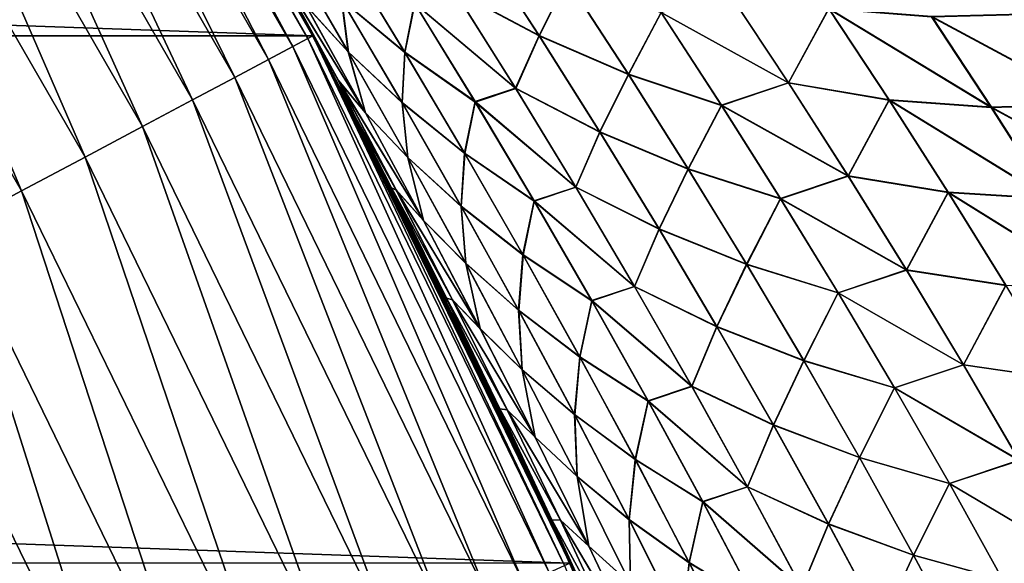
# Model space of a CAD drawing. Header units: metres. Extents: x -24 to 72, y -247 to 22.
# Tile 508 of 573: x 19.08 to 21.72, y 9.15 to 10.61. Entities that reach past the tile are written whole.
import ezdxf

# ---------------------------------------------------------------- set-up
doc = ezdxf.new("R2010")
doc.units = ezdxf.units.M
doc.layers.add('solid_509589_MEDIA_SW0001', color=7, linetype='CONTINUOUS')

msp = doc.modelspace()

# ---------------------------------------------------------------- linework, layer by layer
at = {"layer": 'solid_509589_MEDIA_SW0001'}
for points in [[(-19.866144, 10.563422), (-19.081202, 11.923001), (19.866144, 10.563422)], [(-19.081202, 11.923001), (19.081202, 11.923001), (19.866144, 10.563422)], [(19.068312, 11.915203, 130.963501), (19.030161, 11.891364, 131.192184), (19.813303, 10.534921, 131.192184)], [(19.853024, 10.55604, 130.963501), (19.081081, 11.923183, 130.73114), (19.068312, 11.915203, 130.963501)], [(19.853024, 10.55604, 130.963501), (19.068312, 11.915203, 130.963501), (19.813303, 10.534921, 131.192184)], [(19.14155, 11.825863, 108.566078), (19.081081, 11.923183, 130.73114), (19.866322, 10.56311, 130.73114)], [(19.853024, 10.55604, 130.963501), (19.866322, 10.56311, 130.73114), (19.081081, 11.923183, 130.73114)], [(19.84893, 10.595753, 59.769241), (19.866144, 10.563422), (19.081202, 11.923001)], [(19.714254, 10.844271, 59.895226), (19.84893, 10.595753, 59.769241), (19.081202, 11.923001)], [(19.030161, 11.891364, 131.192184), (18.967272, 11.852066, 131.413147), (19.747826, 10.500106, 131.413147)], [(19.813303, 10.534921, 131.192184), (19.030161, 11.891364, 131.192184), (19.747826, 10.500106, 131.413147)], [(18.967272, 11.852066, 131.413147), (18.880695, 11.797969, 131.622665), (19.657688, 10.452178, 131.622665)], [(19.747826, 10.500106, 131.413147), (18.967272, 11.852066, 131.413147), (19.657688, 10.452178, 131.622665)], [(19.28941, 11.583121, 108.707222), (19.14155, 11.825863, 108.566078), (19.866322, 10.56311, 130.73114)], [(18.880695, 11.797969, 131.622665), (18.771889, 11.729978, 131.817245), (19.544403, 10.391943, 131.817245)], [(19.657688, 10.452178, 131.622665), (18.880695, 11.797969, 131.622665), (19.544403, 10.391943, 131.817245)], [(18.771889, 11.729978, 131.817245), (18.64267, 11.649233, 131.993607), (19.409866, 10.32041, 131.993607)], [(19.544403, 10.391943, 131.817245), (18.771889, 11.729978, 131.817245), (19.409866, 10.32041, 131.993607)], [(18.64267, 11.649233, 131.993607), (18.495209, 11.55709, 132.148819), (19.256338, 10.238776, 132.148819)], [(19.409866, 10.32041, 131.993607), (18.64267, 11.649233, 131.993607), (19.256338, 10.238776, 132.148819)], [(19.433889, 11.339046, 108.844215), (19.28941, 11.583121, 108.707222), (19.866322, 10.56311, 130.73114)], [(18.495209, 11.55709, 132.148819), (18.331978, 11.455091, 132.280243), (19.08639, 10.148414, 132.280243)], [(19.256338, 10.238776, 132.148819), (18.495209, 11.55709, 132.148819), (19.08639, 10.148414, 132.280243)], [(19.08639, 10.148414, 132.280243), (18.331978, 11.455091, 132.280243), (18.902872, 10.050835, 132.385696)], [(19.447271, 11.316078, 108.856865), (19.433889, 11.339046, 108.844215), (19.866322, 10.56311, 130.73114)], [(19.574989, 11.093682, 108.977203), (19.447271, 11.316078, 108.856865), (19.866322, 10.56311, 130.73114)], [(19.712711, 10.847075, 109.106323), (19.574989, 11.093682, 108.977203), (19.866322, 10.56311, 130.73114)], [(19.847075, 10.599227, 109.231628), (19.712711, 10.847075, 109.106323), (19.866322, 10.56311, 130.73114)], [(19.776432, 10.735317, 108.964226), (19.712711, 10.847075, 109.106323), (19.847075, 10.599227, 109.231628)], [(19.776682, 10.734857, 60.038342), (19.84893, 10.595753, 59.769241), (19.714254, 10.844271, 59.895226)], [(20.244833, 10.685493, 106.692245), (20.472557, 10.56407, 106.364334), (20.306257, 10.820138, 106.286385)], [(20.306414, 10.819302, 62.715485), (20.4727, 10.563235, 62.637341), (20.245131, 10.684554, 62.309647)], [(20.306257, 10.820138, 106.286385), (20.472557, 10.56407, 106.364334), (20.54793, 10.713181, 105.961952)], [(20.548061, 10.71222, 63.039619), (20.4727, 10.563235, 62.637341), (20.306414, 10.819302, 62.715485)], [(19.798353, 10.801903, 108.178986), (19.961535, 10.520646, 108.238106), (19.943687, 10.660485, 107.82618)], [(19.847639, 10.645308, 108.596039), (19.961535, 10.520646, 108.238106), (19.798353, 10.801903, 108.178986)], [(19.798643, 10.801318, 60.82357), (19.961758, 10.52016, 60.764126), (19.847801, 10.644979, 60.406418)], [(19.94416, 10.659526, 61.176052), (19.961758, 10.52016, 60.764126), (19.798643, 10.801318, 60.82357)], [(19.943687, 10.660485, 107.82618), (20.112604, 10.520189, 107.480316), (19.948528, 10.789296, 107.414536)], [(19.948528, 10.789296, 107.414536), (20.112604, 10.520189, 107.480316), (20.138885, 10.651405, 107.072525)], [(19.949211, 10.787949, 61.587631), (20.113218, 10.51892, 61.521591), (19.94416, 10.659526, 61.176052)], [(20.139446, 10.650153, 61.929398), (20.113218, 10.51892, 61.521591), (19.949211, 10.787949, 61.587631)], [(19.776432, 10.735317, 108.964226), (19.847075, 10.599227, 109.231628), (19.935156, 10.443549, 109.016502)], [(19.776432, 10.735317, 108.964226), (20.007334, 10.357785, 108.651329), (19.847639, 10.645308, 108.596039)], [(19.776432, 10.735317, 108.964226), (19.935156, 10.443549, 109.016502), (20.007334, 10.357785, 108.651329)], [(19.776682, 10.734857, 60.038342), (19.935329, 10.443218, 59.98568), (19.84893, 10.595753, 59.769241)], [(20.007423, 10.357578, 60.350773), (19.935329, 10.443218, 59.98568), (19.776682, 10.734857, 60.038342)], [(19.847801, 10.644979, 60.406418), (20.007423, 10.357578, 60.350773), (19.776682, 10.734857, 60.038342)], [(20.472557, 10.56407, 106.364334), (20.711872, 10.461326, 106.043297), (20.54793, 10.713181, 105.961952)], [(20.548061, 10.71222, 63.039619), (20.711994, 10.460371, 62.958096), (20.4727, 10.563235, 62.637341)], [(20.54793, 10.713181, 105.961952), (20.711872, 10.461326, 106.043297), (20.799795, 10.626392, 105.644508)], [(20.79973, 10.625548, 63.356865), (20.711994, 10.460371, 62.958096), (20.548061, 10.71222, 63.039619)], [(20.138885, 10.651405, 107.072525), (20.409853, 10.422983, 106.765915), (20.244833, 10.685493, 106.692245)], [(20.245131, 10.684554, 62.309647), (20.410114, 10.422091, 62.23576), (20.139446, 10.650153, 61.929398)], [(20.244833, 10.685493, 106.692245), (20.409853, 10.422983, 106.765915), (20.472557, 10.56407, 106.364334)], [(20.4727, 10.563235, 62.637341), (20.410114, 10.422091, 62.23576), (20.245131, 10.684554, 62.309647)], [(20.977146, 10.684675, 63.712978), (21.140743, 10.437408, 63.622299), (20.79973, 10.625548, 63.356865)], [(20.799795, 10.626392, 105.644508), (21.141062, 10.438051, 105.37886), (20.977491, 10.685297, 105.28833)], [(21.24896, 10.6357, 64.016472), (21.140743, 10.437408, 63.622299), (20.977146, 10.684675, 63.712978)], [(20.977491, 10.685297, 105.28833), (21.141062, 10.438051, 105.37886), (21.249346, 10.636479, 104.984566)], [(19.943687, 10.660485, 107.82618), (20.105627, 10.384657, 107.8881), (20.112604, 10.520189, 107.480316)], [(19.961535, 10.520646, 108.238106), (20.105627, 10.384657, 107.8881), (19.943687, 10.660485, 107.82618)], [(19.94416, 10.659526, 61.176052), (20.106028, 10.383805, 61.113842), (19.961758, 10.52016, 60.764126)], [(20.113218, 10.51892, 61.521591), (20.106028, 10.383805, 61.113842), (19.94416, 10.659526, 61.176052)], [(19.847639, 10.645308, 108.596039), (20.007334, 10.357785, 108.651329), (19.961535, 10.520646, 108.238106)], [(19.961758, 10.52016, 60.764126), (20.007423, 10.357578, 60.350773), (19.847801, 10.644979, 60.406418)], [(20.112604, 10.520189, 107.480316), (20.30101, 10.38745, 107.141266), (20.138885, 10.651405, 107.072525)], [(20.139446, 10.650153, 61.929398), (20.301512, 10.386275, 61.860424), (20.113218, 10.51892, 61.521591)], [(20.138885, 10.651405, 107.072525), (20.30101, 10.38745, 107.141266), (20.409853, 10.422983, 106.765915)], [(20.410114, 10.422091, 62.23576), (20.301512, 10.386275, 61.860424), (20.139446, 10.650153, 61.929398)], [(21.24896, 10.6357, 64.016472), (21.410522, 10.391176, 63.921772), (21.140743, 10.437408, 63.622299)], [(21.141062, 10.438051, 105.37886), (21.410875, 10.391973, 105.07914), (21.249346, 10.636479, 104.984566)], [(21.684006, 10.371737, 64.21563), (21.410522, 10.391176, 63.921772), (21.24896, 10.6357, 64.016472)], [(21.524115, 10.614153, 64.314667), (21.684006, 10.371737, 64.21563), (21.24896, 10.6357, 64.016472)], [(21.249346, 10.636479, 104.984566), (21.684425, 10.37266, 104.785057), (21.524574, 10.615057, 104.686127)], [(21.249346, 10.636479, 104.984566), (21.410875, 10.391973, 105.07914), (21.684425, 10.37266, 104.785057)], [(20.711872, 10.461326, 106.043297), (20.961506, 10.378212, 105.729439), (20.799795, 10.626392, 105.644508)], [(20.79973, 10.625548, 63.356865), (20.961443, 10.377375, 63.271774), (20.711994, 10.460371, 62.958096)], [(21.140743, 10.437408, 63.622299), (20.961443, 10.377375, 63.271774), (20.79973, 10.625548, 63.356865)], [(20.799795, 10.626392, 105.644508), (20.961506, 10.378212, 105.729439), (21.141062, 10.438051, 105.37886)], [(21.80121, 10.621123, 64.6082), (21.959829, 10.380187, 64.504456), (21.524115, 10.614153, 64.314667)], [(21.959829, 10.380187, 64.504456), (21.684006, 10.371737, 64.21563), (21.524115, 10.614153, 64.314667)], [(21.524574, 10.615057, 104.686127), (21.960312, 10.381265, 104.495995), (21.801741, 10.62218, 104.392342)], [(21.524574, 10.615057, 104.686127), (21.684425, 10.37266, 104.785057), (21.960312, 10.381265, 104.495995)], [(19.978102, 10.350144, 109.353027), (19.847075, 10.599227, 109.231628), (19.866322, 10.56311, 130.73114)], [(19.935156, 10.443549, 109.016502), (19.847075, 10.599227, 109.231628), (19.978102, 10.350144, 109.353027)], [(19.84893, 10.595753, 59.769241), (19.980101, 10.346285, 59.647308), (19.866144, 10.563422)], [(19.935329, 10.443218, 59.98568), (19.980101, 10.346285, 59.647308), (19.84893, 10.595753, 59.769241)], [(-20.554821, 9.151412), (-19.866144, 10.563422), (20.554821, 9.151412)], [(-19.866144, 10.563422), (19.866144, 10.563422), (20.554821, 9.151412)], [(19.853024, 10.55604, 130.963501), (19.813303, 10.534921, 131.192184), (20.499918, 9.127151, 131.192184)], [(20.541016, 9.14545, 130.963501), (19.866322, 10.56311, 130.73114), (19.853024, 10.55604, 130.963501)], [(20.541016, 9.14545, 130.963501), (19.853024, 10.55604, 130.963501), (20.499918, 9.127151, 131.192184)], [(20.468903, 9.342056, 59.199177), (20.554821, 9.151412), (19.866144, 10.563422)], [(20.352169, 9.593708, 59.305222), (20.468903, 9.342056, 59.199177), (19.866144, 10.563422)], [(20.231764, 9.845087, 59.415344), (20.352169, 9.593708, 59.305222), (19.866144, 10.563422)], [(20.107723, 10.096011, 59.529369), (20.231764, 9.845087, 59.415344), (19.866144, 10.563422)], [(20.077374, 10.156232, 59.557358), (20.107723, 10.096011, 59.529369), (19.866144, 10.563422)], [(19.980101, 10.346285, 59.647308), (20.077374, 10.156232, 59.557358), (19.866144, 10.563422)], [(19.978102, 10.350144, 109.353027), (19.866322, 10.56311, 130.73114), (20.554773, 9.151574, 130.73114)], [(20.541016, 9.14545, 130.963501), (20.554773, 9.151574, 130.73114), (19.866322, 10.56311, 130.73114)], [(20.409853, 10.422983, 106.765915), (20.635183, 10.306188, 106.441177), (20.472557, 10.56407, 106.364334)], [(20.4727, 10.563235, 62.637341), (20.635298, 10.305403, 62.560295), (20.410114, 10.422091, 62.23576)], [(20.472557, 10.56407, 106.364334), (20.635183, 10.306188, 106.441177), (20.711872, 10.461326, 106.043297)], [(20.711994, 10.460371, 62.958096), (20.635298, 10.305403, 62.560295), (20.4727, 10.563235, 62.637341)], [(19.813303, 10.534921, 131.192184), (19.747826, 10.500106, 131.413147), (20.432171, 9.096989, 131.413147)], [(20.499918, 9.127151, 131.192184), (19.813303, 10.534921, 131.192184), (20.432171, 9.096989, 131.413147)], [(19.747826, 10.500106, 131.413147), (19.657688, 10.452178, 131.622665), (20.338911, 9.055467, 131.622665)], [(20.432171, 9.096989, 131.413147), (19.747826, 10.500106, 131.413147), (20.338911, 9.055467, 131.622665)], [(19.961535, 10.520646, 108.238106), (20.120789, 10.238216, 108.296204), (20.105627, 10.384657, 107.8881)], [(20.007334, 10.357785, 108.651329), (20.120789, 10.238216, 108.296204), (19.961535, 10.520646, 108.238106)], [(19.961758, 10.52016, 60.764126), (20.120939, 10.237856, 60.705704), (20.007423, 10.357578, 60.350773)], [(20.106028, 10.383805, 61.113842), (20.120939, 10.237856, 60.705704), (19.961758, 10.52016, 60.764126)], [(20.105627, 10.384657, 107.8881), (20.272877, 10.249677, 107.545067), (20.112604, 10.520189, 107.480316)], [(20.113218, 10.51892, 61.521591), (20.273413, 10.248524, 61.456581), (20.106028, 10.383805, 61.113842)], [(20.112604, 10.520189, 107.480316), (20.272877, 10.249677, 107.545067), (20.30101, 10.38745, 107.141266)], [(20.301512, 10.386275, 61.860424), (20.273413, 10.248524, 61.456581), (20.113218, 10.51892, 61.521591)], [(19.657688, 10.452178, 131.622665), (19.544403, 10.391943, 131.817245), (20.221699, 9.003281, 131.817245)], [(20.338911, 9.055467, 131.622665), (19.657688, 10.452178, 131.622665), (20.221699, 9.003281, 131.817245)], [(20.635183, 10.306188, 106.441177), (20.872192, 10.207547, 106.123489), (20.711872, 10.461326, 106.043297)], [(20.711994, 10.460371, 62.958096), (20.87229, 10.206648, 62.877731), (20.635298, 10.305403, 62.560295)], [(20.711872, 10.461326, 106.043297), (20.872192, 10.207547, 106.123489), (20.961506, 10.378212, 105.729439)], [(20.961443, 10.377375, 63.271774), (20.87229, 10.206648, 62.877731), (20.711994, 10.460371, 62.958096)], [(19.935156, 10.443549, 109.016502), (19.978102, 10.350144, 109.353027), (20.089918, 10.150845, 109.067757)], [(19.935156, 10.443549, 109.016502), (20.163048, 10.069202, 108.705559), (20.007334, 10.357785, 108.651329)], [(19.935156, 10.443549, 109.016502), (20.089918, 10.150845, 109.067757), (20.163048, 10.069202, 108.705559)], [(19.935329, 10.443218, 59.98568), (20.09001, 10.150652, 59.934032), (19.980101, 10.346285, 59.647308)], [(20.163063, 10.069131, 60.296173), (20.09001, 10.150652, 59.934032), (19.935329, 10.443218, 59.98568)], [(20.007423, 10.357578, 60.350773), (20.163063, 10.069131, 60.296173), (19.935329, 10.443218, 59.98568)], [(20.30101, 10.38745, 107.141266), (20.571075, 10.158784, 106.838463), (20.409853, 10.422983, 106.765915)], [(20.410114, 10.422091, 62.23576), (20.571287, 10.157985, 62.162998), (20.301512, 10.386275, 61.860424)], [(20.409853, 10.422983, 106.765915), (20.571075, 10.158784, 106.838463), (20.635183, 10.306188, 106.441177)], [(20.635298, 10.305403, 62.560295), (20.571287, 10.157985, 62.162998), (20.410114, 10.422091, 62.23576)], [(21.140743, 10.437408, 63.622299), (21.300745, 10.187983, 63.532898), (20.961443, 10.377375, 63.271774)], [(20.961506, 10.378212, 105.729439), (21.30105, 10.188596, 105.468124), (21.141062, 10.438051, 105.37886)], [(21.410522, 10.391176, 63.921772), (21.300745, 10.187983, 63.532898), (21.140743, 10.437408, 63.622299)], [(21.141062, 10.438051, 105.37886), (21.30105, 10.188596, 105.468124), (21.410875, 10.391973, 105.07914)], [(19.544403, 10.391943, 131.817245), (19.409866, 10.32041, 131.993607), (20.0825, 8.941305, 131.993607)], [(20.221699, 9.003281, 131.817245), (19.544403, 10.391943, 131.817245), (20.0825, 8.941305, 131.993607)], [(20.105627, 10.384657, 107.8881), (20.263674, 10.107538, 107.948952), (20.272877, 10.249677, 107.545067)], [(20.120789, 10.238216, 108.296204), (20.263674, 10.107538, 107.948952), (20.105627, 10.384657, 107.8881)], [(20.106028, 10.383805, 61.113842), (20.263994, 10.106822, 61.052692), (20.120939, 10.237856, 60.705704)], [(20.273413, 10.248524, 61.456581), (20.263994, 10.106822, 61.052692), (20.106028, 10.383805, 61.113842)], [(20.272877, 10.249677, 107.545067), (20.459377, 10.121976, 107.208923), (20.30101, 10.38745, 107.141266)], [(20.301512, 10.386275, 61.860424), (20.459808, 10.120918, 61.792534), (20.273413, 10.248524, 61.456581)], [(20.30101, 10.38745, 107.141266), (20.459377, 10.121976, 107.208923), (20.571075, 10.158784, 106.838463)], [(20.571287, 10.157985, 62.162998), (20.459808, 10.120918, 61.792534), (20.301512, 10.386275, 61.860424)], [(20.872192, 10.207547, 106.123489), (21.119646, 10.128, 105.813156), (20.961506, 10.378212, 105.729439)], [(20.961443, 10.377375, 63.271774), (21.119574, 10.127219, 63.187908), (20.87229, 10.206648, 62.877731)], [(21.300745, 10.187983, 63.532898), (21.119574, 10.127219, 63.187908), (20.961443, 10.377375, 63.271774)], [(20.961506, 10.378212, 105.729439), (21.119646, 10.128, 105.813156), (21.30105, 10.188596, 105.468124)], [(21.410522, 10.391176, 63.921772), (21.568539, 10.144381, 63.828423), (21.300745, 10.187983, 63.532898)], [(21.30105, 10.188596, 105.468124), (21.568874, 10.145144, 105.172371), (21.410875, 10.391973, 105.07914)], [(21.840399, 10.126932, 64.118011), (21.568539, 10.144381, 63.828423), (21.410522, 10.391176, 63.921772)], [(21.684006, 10.371737, 64.21563), (21.840399, 10.126932, 64.118011), (21.410522, 10.391176, 63.921772)], [(21.410875, 10.391973, 105.07914), (21.84079, 10.12782, 104.882568), (21.684425, 10.37266, 104.785057)], [(21.410875, 10.391973, 105.07914), (21.568874, 10.145144, 105.172371), (21.84079, 10.12782, 104.882568)], [(21.959829, 10.380187, 64.504456), (22.114992, 10.136735, 64.402214), (21.684006, 10.371737, 64.21563)], [(22.114992, 10.136735, 64.402214), (21.840399, 10.126932, 64.118011), (21.684006, 10.371737, 64.21563)], [(21.684425, 10.37266, 104.785057), (22.115437, 10.137779, 104.59816), (21.960312, 10.381265, 104.495995)], [(21.684425, 10.37266, 104.785057), (21.84079, 10.12782, 104.882568), (22.115437, 10.137779, 104.59816)], [(20.077194, 10.156589, 109.444336), (19.978102, 10.350144, 109.353027), (20.554773, 9.151574, 130.73114)], [(20.089918, 10.150845, 109.067757), (19.978102, 10.350144, 109.353027), (20.077194, 10.156589, 109.444336)], [(20.09001, 10.150652, 59.934032), (20.077374, 10.156232, 59.557358), (19.980101, 10.346285, 59.647308)], [(20.007334, 10.357785, 108.651329), (20.163048, 10.069202, 108.705559), (20.120789, 10.238216, 108.296204)], [(20.120939, 10.237856, 60.705704), (20.163063, 10.069131, 60.296173), (20.007423, 10.357578, 60.350773)], [(19.409866, 10.32041, 131.993607), (19.256338, 10.238776, 132.148819), (19.923651, 8.870582, 132.148819)], [(20.0825, 8.941305, 131.993607), (19.409866, 10.32041, 131.993607), (19.923651, 8.870582, 132.148819)], [(20.571075, 10.158784, 106.838463), (20.794064, 10.04651, 106.516853), (20.635183, 10.306188, 106.441177)], [(20.635298, 10.305403, 62.560295), (20.79414, 10.04582, 62.484428), (20.571287, 10.157985, 62.162998)], [(20.635183, 10.306188, 106.441177), (20.794064, 10.04651, 106.516853), (20.872192, 10.207547, 106.123489)], [(20.87229, 10.206648, 62.877731), (20.79414, 10.04582, 62.484428), (20.635298, 10.305403, 62.560295)], [(19.256338, 10.238776, 132.148819), (19.08639, 10.148414, 132.280243), (19.747814, 8.792294, 132.280243)], [(19.923651, 8.870582, 132.148819), (19.256338, 10.238776, 132.148819), (19.747814, 8.792294, 132.280243)], [(20.120789, 10.238216, 108.296204), (20.276077, 9.954608, 108.353218), (20.263674, 10.107538, 107.948952)], [(20.163048, 10.069202, 108.705559), (20.276077, 9.954608, 108.353218), (20.120789, 10.238216, 108.296204)], [(20.120939, 10.237856, 60.705704), (20.276154, 9.954387, 60.648357), (20.163063, 10.069131, 60.296173)], [(20.263994, 10.106822, 61.052692), (20.276154, 9.954387, 60.648357), (20.120939, 10.237856, 60.705704)], [(20.263674, 10.107538, 107.948952), (20.429298, 9.977761, 107.608711), (20.272877, 10.249677, 107.545067)], [(20.273413, 10.248524, 61.456581), (20.429749, 9.976752, 61.39267), (20.263994, 10.106822, 61.052692)], [(20.272877, 10.249677, 107.545067), (20.429298, 9.977761, 107.608711), (20.459377, 10.121976, 107.208923)], [(20.459808, 10.120918, 61.792534), (20.429749, 9.976752, 61.39267), (20.273413, 10.248524, 61.456581)], [(20.794064, 10.04651, 106.516853), (21.02882, 9.951866, 106.202454), (20.872192, 10.207547, 106.123489)], [(20.87229, 10.206648, 62.877731), (21.028885, 9.951069, 62.798607), (20.79414, 10.04582, 62.484428)], [(20.872192, 10.207547, 106.123489), (21.02882, 9.951866, 106.202454), (21.119646, 10.128, 105.813156)], [(21.119574, 10.127219, 63.187908), (21.028885, 9.951069, 62.798607), (20.87229, 10.206648, 62.877731)], [(21.300745, 10.187983, 63.532898), (21.457079, 9.936424, 63.444866), (21.119574, 10.127219, 63.187908)], [(21.119646, 10.128, 105.813156), (21.457382, 9.936955, 105.556023), (21.30105, 10.188596, 105.468124)], [(21.568539, 10.144381, 63.828423), (21.457079, 9.936424, 63.444866), (21.300745, 10.187983, 63.532898)], [(21.30105, 10.188596, 105.468124), (21.457382, 9.936955, 105.556023), (21.568874, 10.145144, 105.172371)], [(20.105713, 10.100015, 109.470543), (20.077194, 10.156589, 109.444336), (20.554773, 9.151574, 130.73114)], [(20.224464, 9.861171, 109.490906), (20.077194, 10.156589, 109.444336), (20.105713, 10.100015, 109.470543)], [(20.089918, 10.150845, 109.067757), (20.077194, 10.156589, 109.444336), (20.240671, 9.85719, 109.117943)], [(20.224464, 9.861171, 109.490906), (20.240671, 9.85719, 109.117943), (20.077194, 10.156589, 109.444336)], [(20.224552, 9.860986, 59.510406), (20.107723, 10.096011, 59.529369), (20.077374, 10.156232, 59.557358)], [(20.24069, 9.857135, 59.883461), (20.224552, 9.860986, 59.510406), (20.077374, 10.156232, 59.557358)], [(20.09001, 10.150652, 59.934032), (20.24069, 9.857135, 59.883461), (20.077374, 10.156232, 59.557358)], [(20.459377, 10.121976, 107.208923), (20.728441, 9.892909, 106.909813), (20.571075, 10.158784, 106.838463)], [(20.571287, 10.157985, 62.162998), (20.728596, 9.892239, 62.091434), (20.459808, 10.120918, 61.792534)], [(20.571075, 10.158784, 106.838463), (20.728441, 9.892909, 106.909813), (20.794064, 10.04651, 106.516853)], [(20.79414, 10.04582, 62.484428), (20.728596, 9.892239, 62.091434), (20.571287, 10.157985, 62.162998)], [(19.08639, 10.148414, 132.280243), (18.902872, 10.050835, 132.385696), (19.557936, 8.707754, 132.385696)], [(19.747814, 8.792294, 132.280243), (19.08639, 10.148414, 132.280243), (19.557936, 8.707754, 132.385696)], [(20.089918, 10.150845, 109.067757), (20.314734, 9.779551, 108.758698), (20.163048, 10.069202, 108.705559)], [(20.089918, 10.150845, 109.067757), (20.240671, 9.85719, 109.117943), (20.314734, 9.779551, 108.758698)], [(20.314682, 9.779613, 60.242676), (20.24069, 9.857135, 59.883461), (20.09001, 10.150652, 59.934032)], [(20.163063, 10.069131, 60.296173), (20.314682, 9.779613, 60.242676), (20.09001, 10.150652, 59.934032)], [(21.568539, 10.144381, 63.828423), (21.72294, 9.895343, 63.736519), (21.457079, 9.936424, 63.444866)], [(21.457382, 9.936955, 105.556023), (21.723261, 9.896019, 105.264168), (21.568874, 10.145144, 105.172371)], [(21.993221, 9.879768, 64.021919), (21.72294, 9.895343, 63.736519), (21.568539, 10.144381, 63.828423)], [(21.840399, 10.126932, 64.118011), (21.993221, 9.879768, 64.021919), (21.568539, 10.144381, 63.828423)], [(21.568874, 10.145144, 105.172371), (21.993587, 9.880569, 104.978584), (21.84079, 10.12782, 104.882568)], [(21.568874, 10.145144, 105.172371), (21.723261, 9.896019, 105.264168), (21.993587, 9.880569, 104.978584)], [(20.263674, 10.107538, 107.948952), (20.417784, 9.829129, 108.00869), (20.429298, 9.977761, 107.608711)], [(20.276077, 9.954608, 108.353218), (20.417784, 9.829129, 108.00869), (20.263674, 10.107538, 107.948952)], [(20.263994, 10.106822, 61.052692), (20.418022, 9.828561, 60.992657), (20.276154, 9.954387, 60.648357)], [(20.429749, 9.976752, 61.39267), (20.418022, 9.828561, 60.992657), (20.263994, 10.106822, 61.052692)], [(20.429298, 9.977761, 107.608711), (20.613939, 9.854993, 107.275429), (20.459377, 10.121976, 107.208923)], [(20.459808, 10.120918, 61.792534), (20.614294, 9.854078, 61.725788), (20.429749, 9.976752, 61.39267)], [(20.459377, 10.121976, 107.208923), (20.613939, 9.854993, 107.275429), (20.728441, 9.892909, 106.909813)], [(20.728596, 9.892239, 62.091434), (20.614294, 9.854078, 61.725788), (20.459808, 10.120918, 61.792534)], [(21.02882, 9.951866, 106.202454), (21.274145, 9.875781, 105.895576), (21.119646, 10.128, 105.813156)], [(21.119574, 10.127219, 63.187908), (21.274055, 9.875103, 63.105347), (21.028885, 9.951069, 62.798607)], [(21.457079, 9.936424, 63.444866), (21.274055, 9.875103, 63.105347), (21.119574, 10.127219, 63.187908)], [(21.119646, 10.128, 105.813156), (21.274145, 9.875781, 105.895576), (21.457382, 9.936955, 105.556023)], [(20.229841, 9.849036, 109.584251), (20.105713, 10.100015, 109.470543), (20.554773, 9.151574, 130.73114)], [(20.224464, 9.861171, 109.490906), (20.105713, 10.100015, 109.470543), (20.229841, 9.849036, 109.584251)], [(20.224552, 9.860986, 59.510406), (20.231764, 9.845087, 59.415344), (20.107723, 10.096011, 59.529369)], [(18.902872, 10.050835, 132.385696), (18.70886, 9.947678, 132.463425), (19.357201, 8.618382, 132.463425)], [(19.557936, 8.707754, 132.385696), (18.902872, 10.050835, 132.385696), (19.357201, 8.618382, 132.463425)], [(20.163048, 10.069202, 108.705559), (20.314734, 9.779551, 108.758698), (20.276077, 9.954608, 108.353218)], [(20.276154, 9.954387, 60.648357), (20.314682, 9.779613, 60.242676), (20.163063, 10.069131, 60.296173)], [(20.728441, 9.892909, 106.909813), (20.949142, 9.785052, 106.591278), (20.794064, 10.04651, 106.516853)], [(20.79414, 10.04582, 62.484428), (20.949175, 9.784492, 62.409817), (20.728596, 9.892239, 62.091434)], [(20.794064, 10.04651, 106.516853), (20.949142, 9.785052, 106.591278), (21.02882, 9.951866, 106.202454)], [(21.028885, 9.951069, 62.798607), (20.949175, 9.784492, 62.409817), (20.79414, 10.04582, 62.484428)], [(20.417784, 9.829129, 108.00869), (20.581821, 9.704448, 107.671204), (20.429298, 9.977761, 107.608711)], [(20.429749, 9.976752, 61.39267), (20.582188, 9.703594, 61.329918), (20.418022, 9.828561, 60.992657)], [(20.429298, 9.977761, 107.608711), (20.581821, 9.704448, 107.671204), (20.613939, 9.854993, 107.275429)], [(20.614294, 9.854078, 61.725788), (20.582188, 9.703594, 61.329918), (20.429749, 9.976752, 61.39267)], [(18.70886, 9.947678, 132.463425), (18.507608, 9.84067, 132.5121), (19.148975, 8.525673, 132.5121)], [(19.357201, 8.618382, 132.463425), (18.70886, 9.947678, 132.463425), (19.148975, 8.525673, 132.5121)], [(20.276077, 9.954608, 108.353218), (20.427351, 9.669819, 108.409096), (20.417784, 9.829129, 108.00869)], [(20.314734, 9.779551, 108.758698), (20.427351, 9.669819, 108.409096), (20.276077, 9.954608, 108.353218)], [(20.276154, 9.954387, 60.648357), (20.427357, 9.669734, 60.592148), (20.314682, 9.779613, 60.242676)], [(20.418022, 9.828561, 60.992657), (20.427357, 9.669734, 60.592148), (20.276154, 9.954387, 60.648357)], [(20.949142, 9.785052, 106.591278), (21.1817, 9.694304, 106.280106), (21.02882, 9.951866, 106.202454)], [(21.028885, 9.951069, 62.798607), (21.181726, 9.693641, 62.720795), (20.949175, 9.784492, 62.409817)], [(21.02882, 9.951866, 106.202454), (21.1817, 9.694304, 106.280106), (21.274145, 9.875781, 105.895576)], [(21.274055, 9.875103, 63.105347), (21.181726, 9.693641, 62.720795), (21.028885, 9.951069, 62.798607)], [(21.457079, 9.936424, 63.444866), (21.609688, 9.68275, 63.358284), (21.274055, 9.875103, 63.105347)], [(21.274145, 9.875781, 105.895576), (21.609991, 9.683161, 105.642487), (21.457382, 9.936955, 105.556023)], [(21.72294, 9.895343, 63.736519), (21.609688, 9.68275, 63.358284), (21.457079, 9.936424, 63.444866)], [(21.457382, 9.936955, 105.556023), (21.609991, 9.683161, 105.642487), (21.723261, 9.896019, 105.264168)], [(20.613939, 9.854993, 107.275429), (20.881901, 9.625373, 106.979904), (20.728441, 9.892909, 106.909813)], [(20.728441, 9.892909, 106.909813), (20.881901, 9.625373, 106.979904), (20.949142, 9.785052, 106.591278)], [(21.72294, 9.895343, 63.736519), (21.873665, 9.644082, 63.646137), (21.609688, 9.68275, 63.358284)], [(21.609991, 9.683161, 105.642487), (21.873976, 9.644633, 105.354462), (21.723261, 9.896019, 105.264168)], [(20.728596, 9.892239, 62.091434), (20.881998, 9.624847, 62.02113), (20.614294, 9.854078, 61.725788)], [(20.949175, 9.784492, 62.409817), (20.881998, 9.624847, 62.02113), (20.728596, 9.892239, 62.091434)], [(21.1817, 9.694304, 106.280106), (21.424946, 9.62158, 105.976631), (21.274145, 9.875781, 105.895576)], [(21.274055, 9.875103, 63.105347), (21.424835, 9.621035, 63.024158), (21.181726, 9.693641, 62.720795)], [(21.609688, 9.68275, 63.358284), (21.424835, 9.621035, 63.024158), (21.274055, 9.875103, 63.105347)], [(21.274145, 9.875781, 105.895576), (21.424946, 9.62158, 105.976631), (21.609991, 9.683161, 105.642487)], [(19.148975, 8.525673, 132.5121), (18.507608, 9.84067, 132.5121), (18.857958, 8.612141, 132.530869)], [(20.224464, 9.861171, 109.490906), (20.229841, 9.849036, 109.584251), (20.367834, 9.564771, 109.536568)], [(20.224464, 9.861171, 109.490906), (20.387371, 9.562573, 109.167015), (20.240671, 9.85719, 109.117943)], [(20.224464, 9.861171, 109.490906), (20.367834, 9.564771, 109.536568), (20.387371, 9.562573, 109.167015)], [(20.224552, 9.860986, 59.510406), (20.367859, 9.564713, 59.464359), (20.231764, 9.845087, 59.415344)], [(20.387329, 9.562644, 59.834015), (20.367859, 9.564713, 59.464359), (20.224552, 9.860986, 59.510406)], [(20.24069, 9.857135, 59.883461), (20.387329, 9.562644, 59.834015), (20.224552, 9.860986, 59.510406)], [(20.350424, 9.597407, 109.694138), (20.229841, 9.849036, 109.584251), (20.554773, 9.151574, 130.73114)], [(20.367834, 9.564771, 109.536568), (20.229841, 9.849036, 109.584251), (20.350424, 9.597407, 109.694138)], [(20.367859, 9.564713, 59.464359), (20.352169, 9.593708, 59.305222), (20.231764, 9.845087, 59.415344)], [(20.240671, 9.85719, 109.117943), (20.462345, 9.48882, 108.810684), (20.314734, 9.779551, 108.758698)], [(20.240671, 9.85719, 109.117943), (20.387371, 9.562573, 109.167015), (20.462345, 9.48882, 108.810684)], [(20.462236, 9.489005, 60.190334), (20.387329, 9.562644, 59.834015), (20.24069, 9.857135, 59.883461)], [(20.314682, 9.779613, 60.242676), (20.462236, 9.489005, 60.190334), (20.24069, 9.857135, 59.883461)], [(20.581821, 9.704448, 107.671204), (20.764648, 9.586509, 107.340736), (20.613939, 9.854993, 107.275429)], [(20.614294, 9.854078, 61.725788), (20.764929, 9.585748, 61.660244), (20.582188, 9.703594, 61.329918)], [(20.613939, 9.854993, 107.275429), (20.764648, 9.586509, 107.340736), (20.881901, 9.625373, 106.979904)], [(20.881998, 9.624847, 62.02113), (20.764929, 9.585748, 61.660244), (20.614294, 9.854078, 61.725788)], [(20.417784, 9.829129, 108.00869), (20.567909, 9.549432, 108.067253), (20.581821, 9.704448, 107.671204)], [(20.427351, 9.669819, 108.409096), (20.567909, 9.549432, 108.067253), (20.417784, 9.829129, 108.00869)], [(20.418022, 9.828561, 60.992657), (20.568073, 9.549007, 60.933796), (20.427357, 9.669734, 60.592148)], [(20.582188, 9.703594, 61.329918), (20.568073, 9.549007, 60.933796), (20.418022, 9.828561, 60.992657)], [(20.427357, 9.669734, 60.592148), (20.462236, 9.489005, 60.190334), (20.314682, 9.779613, 60.242676)], [(20.314734, 9.779551, 108.758698), (20.462345, 9.48882, 108.810684), (20.427351, 9.669819, 108.409096)], [(20.881901, 9.625373, 106.979904), (21.100368, 9.521834, 106.664383), (20.949142, 9.785052, 106.591278)], [(20.949175, 9.784492, 62.409817), (21.100359, 9.521417, 62.336525), (20.881998, 9.624847, 62.02113)], [(20.949142, 9.785052, 106.591278), (21.100368, 9.521834, 106.664383), (21.1817, 9.694304, 106.280106)], [(21.181726, 9.693641, 62.720795), (21.100359, 9.521417, 62.336525), (20.949175, 9.784492, 62.409817)], [(20.567909, 9.549432, 108.067253), (20.730396, 9.429743, 107.732475), (20.581821, 9.704448, 107.671204)], [(20.582188, 9.703594, 61.329918), (20.730686, 9.429039, 61.268383), (20.568073, 9.549007, 60.933796)], [(20.581821, 9.704448, 107.671204), (20.730396, 9.429743, 107.732475), (20.764648, 9.586509, 107.340736)], [(20.764929, 9.585748, 61.660244), (20.730686, 9.429039, 61.268383), (20.582188, 9.703594, 61.329918)], [(21.181726, 9.693641, 62.720795), (21.33077, 9.434367, 62.644363), (21.100359, 9.521417, 62.336525)], [(21.100368, 9.521834, 106.664383), (21.330778, 9.434884, 106.356377), (21.1817, 9.694304, 106.280106)], [(21.1817, 9.694304, 106.280106), (21.330778, 9.434884, 106.356377), (21.424946, 9.62158, 105.976631)], [(21.424835, 9.621035, 63.024158), (21.33077, 9.434367, 62.644363), (21.181726, 9.693641, 62.720795)], [(21.609688, 9.68275, 63.358284), (21.75852, 9.42697, 63.273232), (21.424835, 9.621035, 63.024158)], [(21.424946, 9.62158, 105.976631), (21.75882, 9.427241, 105.727432), (21.609991, 9.683161, 105.642487)], [(21.873665, 9.644082, 63.646137), (21.75852, 9.42697, 63.273232), (21.609688, 9.68275, 63.358284)], [(21.609991, 9.683161, 105.642487), (21.75882, 9.427241, 105.727432), (21.873976, 9.644633, 105.354462)], [(20.427351, 9.669819, 108.409096), (20.57456, 9.38384, 108.463791), (20.567909, 9.549432, 108.067253)], [(20.462345, 9.48882, 108.810684), (20.57456, 9.38384, 108.463791), (20.427351, 9.669819, 108.409096)], [(20.427357, 9.669734, 60.592148), (20.574509, 9.383881, 60.537132), (20.462236, 9.489005, 60.190334)], [(20.568073, 9.549007, 60.933796), (20.574509, 9.383881, 60.537132), (20.427357, 9.669734, 60.592148)], [(20.764648, 9.586509, 107.340736), (21.031399, 9.35619, 107.04866), (20.881901, 9.625373, 106.979904)], [(20.881998, 9.624847, 62.02113), (21.031446, 9.355807, 61.952156), (20.764929, 9.585748, 61.660244)], [(20.881901, 9.625373, 106.979904), (21.031399, 9.35619, 107.04866), (21.100368, 9.521834, 106.664383)], [(21.100359, 9.521417, 62.336525), (21.031446, 9.355807, 61.952156), (20.881998, 9.624847, 62.02113)], [(21.424835, 9.621035, 63.024158), (21.571869, 9.365022, 62.944424), (21.33077, 9.434367, 62.644363)], [(21.330778, 9.434884, 106.356377), (21.571995, 9.365422, 106.056229), (21.424946, 9.62158, 105.976631)], [(21.75852, 9.42697, 63.273232), (21.571869, 9.365022, 62.944424), (21.424835, 9.621035, 63.024158)], [(21.424946, 9.62158, 105.976631), (21.571995, 9.365422, 106.056229), (21.75882, 9.427241, 105.727432)], [(20.46747, 9.345196, 109.800095), (20.350424, 9.597407, 109.694138), (20.554773, 9.151574, 130.73114)], [(20.367834, 9.564771, 109.536568), (20.350424, 9.597407, 109.694138), (20.46747, 9.345196, 109.800095)], [(20.507162, 9.267574, 59.419483), (20.468903, 9.342056, 59.199177), (20.352169, 9.593708, 59.305222)], [(20.367859, 9.564713, 59.464359), (20.507162, 9.267574, 59.419483), (20.352169, 9.593708, 59.305222)], [(20.730396, 9.429743, 107.732475), (20.911449, 9.316534, 107.404778), (20.764648, 9.586509, 107.340736)], [(20.764929, 9.585748, 61.660244), (20.911669, 9.315918, 61.59597), (20.730686, 9.429039, 61.268383)], [(20.764648, 9.586509, 107.340736), (20.911449, 9.316534, 107.404778), (21.031399, 9.35619, 107.04866)], [(21.031446, 9.355807, 61.952156), (20.911669, 9.315918, 61.59597), (20.764929, 9.585748, 61.660244)], [(20.367834, 9.564771, 109.536568), (20.46747, 9.345196, 109.800095), (20.507189, 9.267517, 109.581078)], [(20.367834, 9.564771, 109.536568), (20.529974, 9.266979, 109.214905), (20.387371, 9.562573, 109.167015)], [(20.367834, 9.564771, 109.536568), (20.507189, 9.267517, 109.581078), (20.529974, 9.266979, 109.214905)], [(20.529882, 9.267164, 59.785767), (20.507162, 9.267574, 59.419483), (20.367859, 9.564713, 59.464359)], [(20.387329, 9.562644, 59.834015), (20.529882, 9.267164, 59.785767), (20.367859, 9.564713, 59.464359)], [(20.605684, 9.197293, 60.139229), (20.529882, 9.267164, 59.785767), (20.387329, 9.562644, 59.834015)], [(20.462236, 9.489005, 60.190334), (20.605684, 9.197293, 60.139229), (20.387329, 9.562644, 59.834015)], [(20.387371, 9.562573, 109.167015), (20.605839, 9.196998, 108.861465), (20.462345, 9.48882, 108.810684)], [(20.387371, 9.562573, 109.167015), (20.529974, 9.266979, 109.214905), (20.605839, 9.196998, 108.861465)], [(20.567909, 9.549432, 108.067253), (20.713997, 9.268438, 108.124588), (20.730396, 9.429743, 107.732475)], [(20.57456, 9.38384, 108.463791), (20.713997, 9.268438, 108.124588), (20.567909, 9.549432, 108.067253)], [(20.568073, 9.549007, 60.933796), (20.7141, 9.268147, 60.876175), (20.574509, 9.383881, 60.537132)], [(20.730686, 9.429039, 61.268383), (20.7141, 9.268147, 60.876175), (20.568073, 9.549007, 60.933796)], [(21.031399, 9.35619, 107.04866), (21.247686, 9.256873, 106.736099), (21.100368, 9.521834, 106.664383)], [(21.100359, 9.521417, 62.336525), (21.247643, 9.256596, 62.264618), (21.031446, 9.355807, 61.952156)], [(21.33077, 9.434367, 62.644363), (21.247643, 9.256596, 62.264618), (21.100359, 9.521417, 62.336525)], [(21.100368, 9.521834, 106.664383), (21.247686, 9.256873, 106.736099), (21.330778, 9.434884, 106.356377)], [(20.574509, 9.383881, 60.537132), (20.605684, 9.197293, 60.139229), (20.462236, 9.489005, 60.190334)], [(20.462345, 9.48882, 108.810684), (20.605839, 9.196998, 108.861465), (20.57456, 9.38384, 108.463791)], [(20.713997, 9.268438, 108.124588), (20.874971, 9.153642, 107.792473), (20.730396, 9.429743, 107.732475)], [(20.730686, 9.429039, 61.268383), (20.875202, 9.153076, 61.208134), (20.7141, 9.268147, 60.876175)], [(20.730396, 9.429743, 107.732475), (20.874971, 9.153642, 107.792473), (20.911449, 9.316534, 107.404778)], [(20.911669, 9.315918, 61.59597), (20.875202, 9.153076, 61.208134), (20.730686, 9.429039, 61.268383)], [(21.33077, 9.434367, 62.644363), (21.475967, 9.17325, 62.569386), (21.247643, 9.256596, 62.264618)], [(21.247686, 9.256873, 106.736099), (21.475996, 9.173627, 106.431198), (21.330778, 9.434884, 106.356377)], [(21.571869, 9.365022, 62.944424), (21.475967, 9.17325, 62.569386), (21.33077, 9.434367, 62.644363)], [(21.330778, 9.434884, 106.356377), (21.475996, 9.173627, 106.431198), (21.571995, 9.365422, 106.056229)], [(21.75852, 9.42697, 63.273232), (21.903521, 9.169097, 63.189781), (21.571869, 9.365022, 62.944424)], [(21.571995, 9.365422, 106.056229), (21.903809, 9.169229, 105.81076), (21.75882, 9.427241, 105.727432)], [(20.574509, 9.383881, 60.537132), (20.717566, 9.096814, 60.483387), (20.605684, 9.197293, 60.139229)], [(20.7141, 9.268147, 60.876175), (20.717566, 9.096814, 60.483387), (20.574509, 9.383881, 60.537132)], [(20.57456, 9.38384, 108.463791), (20.717659, 9.096659, 108.517227), (20.713997, 9.268438, 108.124588)], [(20.605839, 9.196998, 108.861465), (20.717659, 9.096659, 108.517227), (20.57456, 9.38384, 108.463791)], [(21.571869, 9.365022, 62.944424), (21.715103, 9.10707, 62.866211), (21.475967, 9.17325, 62.569386)], [(21.475996, 9.173627, 106.431198), (21.715233, 9.107334, 106.134308), (21.571995, 9.365422, 106.056229)], [(21.903521, 9.169097, 63.189781), (21.715103, 9.10707, 62.866211), (21.571869, 9.365022, 62.944424)], [(21.571995, 9.365422, 106.056229), (21.715233, 9.107334, 106.134308), (21.903809, 9.169229, 105.81076)], [(20.58107, 9.09228, 109.90226), (20.46747, 9.345196, 109.800095), (20.554773, 9.151574, 130.73114)], [(20.507189, 9.267517, 109.581078), (20.46747, 9.345196, 109.800095), (20.58107, 9.09228, 109.90226)], [(20.468903, 9.342056, 59.199177), (20.582127, 9.089889, 59.097012), (20.554821, 9.151412)], [(20.507162, 9.267574, 59.419483), (20.582127, 9.089889, 59.097012), (20.468903, 9.342056, 59.199177)], [(20.911449, 9.316534, 107.404778), (21.176882, 9.085365, 107.116028), (21.031399, 9.35619, 107.04866)], [(21.031446, 9.355807, 61.952156), (21.176893, 9.085114, 61.884579), (20.911669, 9.315918, 61.59597)], [(21.031399, 9.35619, 107.04866), (21.176882, 9.085365, 107.116028), (21.247686, 9.256873, 106.736099)], [(21.247643, 9.256596, 62.264618), (21.176893, 9.085114, 61.884579), (21.031446, 9.355807, 61.952156)], [(20.874971, 9.153642, 107.792473), (21.054295, 9.045064, 107.467491), (20.911449, 9.316534, 107.404778)], [(20.911669, 9.315918, 61.59597), (21.054466, 9.044581, 61.533028), (20.875202, 9.153076, 61.208134)], [(20.911449, 9.316534, 107.404778), (21.054295, 9.045064, 107.467491), (21.176882, 9.085365, 107.116028)], [(21.176893, 9.085114, 61.884579), (21.054466, 9.044581, 61.533028), (20.911669, 9.315918, 61.59597)], [(20.507162, 9.267574, 59.419483), (20.642426, 8.969555, 59.375847), (20.582127, 9.089889, 59.097012)], [(20.668308, 8.97068, 59.738792), (20.642426, 8.969555, 59.375847), (20.507162, 9.267574, 59.419483)], [(20.529882, 9.267164, 59.785767), (20.668308, 8.97068, 59.738792), (20.507162, 9.267574, 59.419483)], [(20.507189, 9.267517, 109.581078), (20.58107, 9.09228, 109.90226), (20.642496, 8.969395, 109.624374)], [(20.507189, 9.267517, 109.581078), (20.668442, 8.970393, 109.261551), (20.529974, 9.266979, 109.214905)], [(20.507189, 9.267517, 109.581078), (20.642496, 8.969395, 109.624374), (20.668442, 8.970393, 109.261551)], [(20.744984, 8.904463, 60.089424), (20.668308, 8.97068, 59.738792), (20.529882, 9.267164, 59.785767)], [(20.605684, 9.197293, 60.139229), (20.744984, 8.904463, 60.089424), (20.529882, 9.267164, 59.785767)], [(20.529974, 9.266979, 109.214905), (20.745173, 8.904067, 108.910957), (20.605839, 9.196998, 108.861465)], [(20.529974, 9.266979, 109.214905), (20.668442, 8.970393, 109.261551), (20.745173, 8.904067, 108.910957)], [(20.713997, 9.268438, 108.124588), (20.856005, 8.986139, 108.180634), (20.874971, 9.153642, 107.792473)], [(20.717659, 9.096659, 108.517227), (20.856005, 8.986139, 108.180634), (20.713997, 9.268438, 108.124588)], [(20.7141, 9.268147, 60.876175), (20.856062, 8.98597, 60.819859), (20.717566, 9.096814, 60.483387)], [(20.875202, 9.153076, 61.208134), (20.856062, 8.98597, 60.819859), (20.7141, 9.268147, 60.876175)], [(21.176882, 9.085365, 107.116028), (21.391041, 8.990177, 106.806366), (21.247686, 9.256873, 106.736099)], [(21.247643, 9.256596, 62.264618), (21.390978, 8.990026, 62.194172), (21.176893, 9.085114, 61.884579)], [(21.475967, 9.17325, 62.569386), (21.390978, 8.990026, 62.194172), (21.247643, 9.256596, 62.264618)], [(21.247686, 9.256873, 106.736099), (21.391041, 8.990177, 106.806366), (21.475996, 9.173627, 106.431198)], [(20.717566, 9.096814, 60.483387), (20.744984, 8.904463, 60.089424), (20.605684, 9.197293, 60.139229)], [(20.605839, 9.196998, 108.861465), (20.745173, 8.904067, 108.910957), (20.717659, 9.096659, 108.517227)], [(21.475967, 9.17325, 62.569386), (21.617268, 8.91029, 62.495934), (21.390978, 8.990026, 62.194172)], [(21.391041, 8.990177, 106.806366), (21.617304, 8.91054, 106.504494), (21.475996, 9.173627, 106.431198)], [(21.715103, 9.10707, 62.866211), (21.617268, 8.91029, 62.495934), (21.475967, 9.17325, 62.569386)], [(21.475996, 9.173627, 106.431198), (21.617304, 8.91054, 106.504494), (21.715233, 9.107334, 106.134308)], [(21.903521, 9.169097, 63.189781), (22.044636, 8.909135, 63.108009), (21.715103, 9.10707, 62.866211)], [(21.715233, 9.107334, 106.134308), (22.044897, 8.909142, 105.892418), (21.903809, 9.169229, 105.81076)], [(21.128933, 7.690302, 130.963501), (20.554773, 9.151574, 130.73114), (20.541016, 9.14545, 130.963501)], [(20.58107, 9.09228, 109.90226), (20.554773, 9.151574, 130.73114), (21.143084, 7.695453, 130.73114)], [(21.128933, 7.690302, 130.963501), (21.143084, 7.695453, 130.73114), (20.554773, 9.151574, 130.73114)], [(20.856005, 8.986139, 108.180634), (21.015507, 8.876133, 107.851128), (20.874971, 9.153642, 107.792473)], [(20.875202, 9.153076, 61.208134), (21.01569, 8.875694, 61.149239), (20.856062, 8.98597, 60.819859)], [(20.874971, 9.153642, 107.792473), (21.015507, 8.876133, 107.851128), (21.054295, 9.045064, 107.467491)], [(21.054466, 9.044581, 61.533028), (21.01569, 8.875694, 61.149239), (20.875202, 9.153076, 61.208134)]]:
    msp.add_3dface(points, dxfattribs=at)

doc.saveas('drawing.dxf')
